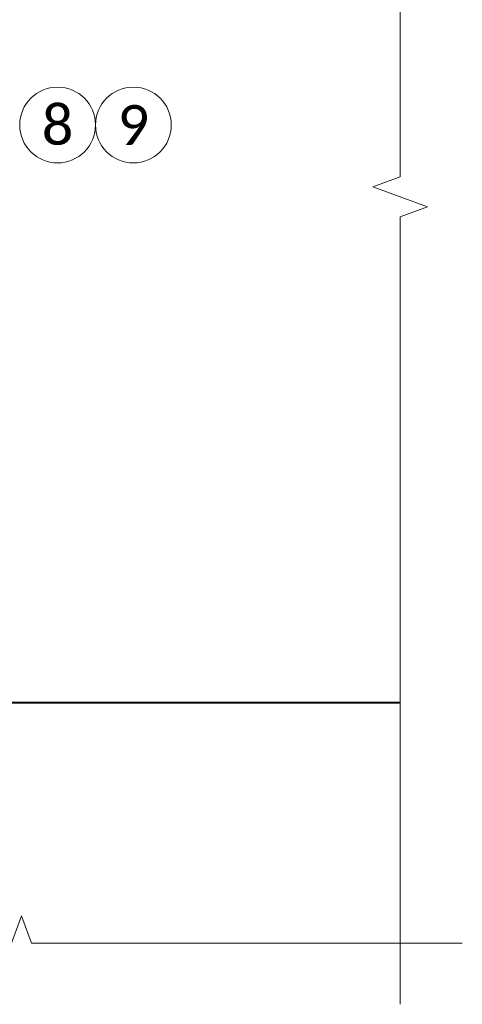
# Model space of a CAD drawing. Header units: metres. Extents: x -138 to 797, y -50 to 519.
# Tile 276 of 311: x 132 to 148, y 422 to 459. Entities that reach past the tile are written whole.
import ezdxf

# ---------------------------------------------------------------- set-up
doc = ezdxf.new("R2010")
doc.units = ezdxf.units.M
doc.header["$MEASUREMENT"] = 0
for name, color, linetype, lineweight in [('B_ANNO_BREAK', 7, 'Continuous', 18), ('B_ANNO_SYMB', 7, 'Continuous', 18), ('B_ANNO_TEXT', 7, 'Continuous', 18), ('B_DETAIL_OBJ', 7, 'Continuous', 40)]:
    doc.layers.add(name, color=color, linetype=linetype, lineweight=lineweight)
doc.styles.add('Annotative', font='calibri.ttf', dxfattribs={"height": 0.0625})

# ---------------------------------------------------------------- blocks, each defined once
blk = doc.blocks.new('*U739')
at = {"layer": 'B_ANNO_BREAK', "flags": 128}
for points in [[(258.768, 154.9421), (258.768, 184.5834), (259.799, 184.9586), (257.7371, 185.7091), (258.768, 186.0843), (258.768, 232.3981)], [(261.1017, 157.2406), (244.8988, 157.2406), (244.5236, 158.2716), (243.7731, 156.2097), (243.3979, 157.2406), (206.1167, 157.2406), (205.7415, 158.2716), (204.991, 156.2097), (204.6158, 157.2406), (180.6729, 157.2406)]]:
    blk.add_lwpolyline(points, dxfattribs=at)
at = {"layer": 'B_ANNO_SYMB'}
for centre in [(245.8784, 188.0354), (248.7295, 188.0354)]:
    blk.add_circle(centre, 1.4255, dxfattribs=at)
at = {"layer": 'B_DETAIL_OBJ'}
blk.add_line((229.4733, 166.2987), (258.768, 166.3023), dxfattribs=at)
at = {"layer": 'B_ANNO_TEXT', "char_height": 1.5, "width": 3.563823, "attachment_point": 5, "style": 'Annotative'}
for s, insert in [('8', (245.8784, 188.0354)), ('9', (248.7295, 188.0354))]:
    blk.add_mtext(s, dxfattribs=dict(at, insert=insert))

msp = doc.modelspace()

# ---------------------------------------------------------------- block references
msp.add_blockref('*U739', (-112.829, 266.839))

doc.saveas('drawing.dxf')
